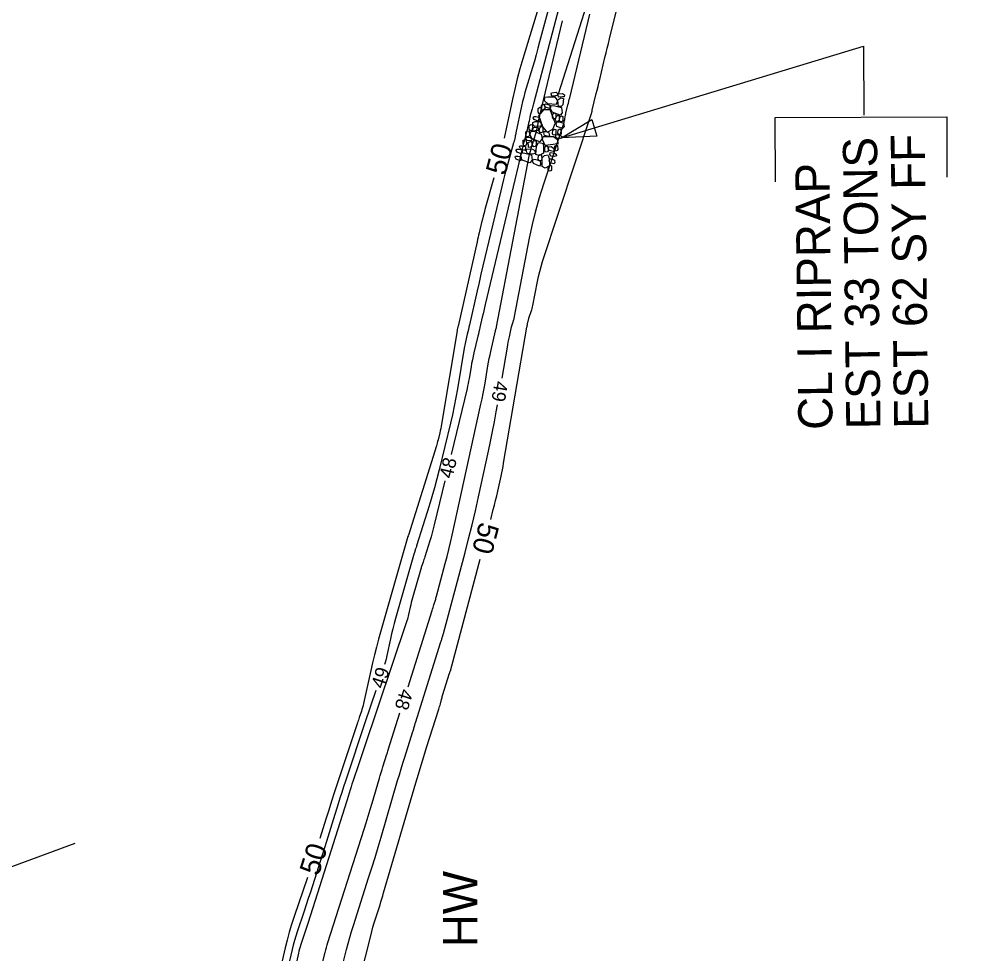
# Model space of a CAD drawing. Extents: x 2384780 to 2405861, y 547869 to 573706.
# Drawn here: x 2394248.4 to 2394388.3, y 554338.4 to 554475 of the extents above; entities that cross this region are included whole.
import ezdxf

# ---------------------------------------------------------------- set-up
doc = ezdxf.new("R2010")
doc.units = 0
for name, color, linetype in [('Breaklines', 7, 'Continuous'), ('Old_Level_5', 7, 'Continuous'), ('Old_Level_60', 7, 'Continuous'), ('Old_Level_61', 7, 'Continuous')]:
    doc.layers.add(name, color=color, linetype=linetype)

# ---------------------------------------------------------------- blocks, each defined once
blk = doc.blocks.new('RIPRAP')
at = {"layer": 'Breaklines'}
for points in [[(-0.002, -0.00625), (-0.00625, -0.00775), (-0.016, -0.0125), (-0.02, -0.00675), (-0.02, -0.003), (-0.008, 0.00275), (-0.002, -0.00025), (-0.002, -0.00625)], [(0.01825, -0.00325), (0.01375, -0.005), (0.00325, -0.00975), (0.00025, -0.00375), (0, 0), (0.01125, 0.005), (0.018, 0.00275), (0.01825, -0.00325)], [(-0.0345, -0.0215), (-0.0265, -0.01775), (-0.007, -0.01125), (0.00375, -0.02075), (0.003, -0.0315), (-0.02075, -0.03775), (-0.03225, -0.032), (-0.0345, -0.024)], [(0.012, -0.0355), (0.00825, -0.0295), (0.0035, -0.01775), (0.01025, -0.00925), (0.01825, -0.009), (0.0225, -0.027), (0.01875, -0.033), (0.012, -0.0355)], [(-0.03675, -0.07275), (-0.04075, -0.06825), (-0.04325, -0.0585), (-0.0395, -0.054), (-0.035, -0.054), (-0.031, -0.0665), (-0.033, -0.0705), (-0.03675, -0.07275)], [(-0.0305, -0.05975), (-0.035, -0.05625), (-0.0375, -0.0465), (-0.033, -0.042), (-0.02925, -0.042), (-0.02475, -0.05375), (-0.02675, -0.05825), (-0.0305, -0.05975)], [(-0.00025, -0.11525), (-0.0145, -0.10575), (-0.0355, -0.078), (-0.0255, -0.056), (-0.00975, -0.051), (0.01725, -0.08475), (0.01525, -0.10425), (0.002, -0.11775)], [(-0.0275, -0.0395), (-0.023, -0.03925), (-0.014, -0.039), (-0.0115, -0.045), (-0.0115, -0.04875), (-0.0235, -0.049), (-0.0295, -0.04475), (-0.0275, -0.0395)], [(-0.0095, -0.039), (0.00025, -0.0365), (0.0205, -0.036), (0.02775, -0.0495), (0.024, -0.05775), (-0.00075, -0.05675), (-0.009, -0.0485), (-0.0095, -0.039)], [(-0.0485, -0.08525), (-0.0425, -0.0835), (-0.03275, -0.0825), (-0.0305, -0.08925), (-0.03175, -0.0945), (-0.0445, -0.09325), (-0.049, -0.089), (-0.0485, -0.08525)], [(0.009, -0.07425), (0.0045, -0.07075), (0.00225, -0.061), (0.00625, -0.05625), (0.01, -0.057), (0.01425, -0.06825), (0.01275, -0.072), (0.009, -0.07425)], [(0.01975, -0.07925), (0.01525, -0.07475), (0.01375, -0.06525), (0.01725, -0.0605), (0.02175, -0.0605), (0.02575, -0.07325), (0.0235, -0.077), (0.01975, -0.07925)], [(0.02025, -0.07975), (0.02825, -0.07725), (0.04025, -0.077), (0.045, -0.08725), (0.042, -0.0935), (0.02475, -0.092), (0.02025, -0.0855), (0.02025, -0.07975)], [(0.03125, -0.0765), (0.0265, -0.073), (0.02425, -0.06325), (0.0285, -0.0585), (0.03225, -0.05925), (0.03625, -0.0705), (0.035, -0.07425), (0.03125, -0.0765)], [(-0.046, -0.12775), (-0.0505, -0.12425), (-0.053, -0.1145), (-0.0485, -0.11), (-0.04475, -0.11), (-0.04, -0.12175), (-0.04225, -0.12625), (-0.046, -0.12775)], [(-0.046, -0.1025), (-0.04025, -0.098), (-0.02675, -0.09375), (-0.02, -0.09975), (-0.02, -0.10575), (-0.03625, -0.11225), (-0.044, -0.1085), (-0.046, -0.1025)], [(-0.023, -0.1195), (-0.02725, -0.12175), (-0.037, -0.126), (-0.041, -0.1195), (-0.041, -0.11625), (-0.029, -0.1115), (-0.02525, -0.1135), (-0.023, -0.1195)], [(-0.01575, -0.1245), (-0.02025, -0.12125), (-0.022, -0.11125), (-0.0185, -0.10675), (-0.014, -0.10675), (-0.00975, -0.1185), (-0.012, -0.123), (-0.01575, -0.1245)], [(0.0225, -0.12), (0.0185, -0.11625), (0.01675, -0.10675), (0.0205, -0.102), (0.025, -0.102), (0.0285, -0.114), (0.02625, -0.11775), (0.0225, -0.12)], [(0.03775, -0.114), (0.03325, -0.11025), (0.031, -0.1005), (0.035, -0.096), (0.03875, -0.09675), (0.043, -0.10775), (0.0415, -0.1115), (0.03775, -0.114)], [(-0.04975, -0.14825), (-0.05425, -0.14475), (-0.05675, -0.135), (-0.05225, -0.1305), (-0.0485, -0.1305), (-0.04375, -0.14225), (-0.046, -0.14675), (-0.04975, -0.14825)], [(-0.04275, -0.12825), (-0.03225, -0.126), (-0.012, -0.1275), (-0.00575, -0.1395), (-0.009, -0.15), (-0.033, -0.1485), (-0.04375, -0.13875), (-0.04275, -0.12825)], [(-0.00575, -0.118), (0.00025, -0.1155), (0.0085, -0.1175), (0.0125, -0.12425), (0.01025, -0.128), (-0.00175, -0.12825), (-0.00575, -0.12175), (-0.00575, -0.118)], [(0.04, -0.14075), (0.03075, -0.14625), (0.009, -0.15575), (-0.004, -0.14175), (-0.00425, -0.132), (0.024, -0.123), (0.03825, -0.1285), (0.0425, -0.1405)], [(0.048, -0.1195), (0.04425, -0.12325), (0.036, -0.12575), (0.03, -0.122), (0.02975, -0.1155), (0.04175, -0.11375), (0.04775, -0.11575), (0.048, -0.1195)], [(-0.04975, -0.17575), (-0.05375, -0.1705), (-0.05675, -0.16075), (-0.05225, -0.157), (-0.04875, -0.157), (-0.04375, -0.169), (-0.046, -0.1735), (-0.04975, -0.17575)], [(-0.032, -0.15425), (-0.03625, -0.15575), (-0.046, -0.158), (-0.0505, -0.15375), (-0.05075, -0.15075), (-0.041, -0.146), (-0.035, -0.14825), (-0.03275, -0.152)], [(-0.0355, -0.17625), (-0.037, -0.1725), (-0.04125, -0.16275), (-0.03525, -0.158), (-0.0315, -0.158), (-0.02675, -0.17075), (-0.031, -0.174), (-0.0355, -0.17625)], [(-0.0215, -0.16975), (-0.02625, -0.1655), (-0.0285, -0.15575), (-0.024, -0.15125), (-0.02025, -0.15175), (-0.01625, -0.163), (-0.01775, -0.1675), (-0.0215, -0.16975)], [(0.00075, -0.15075), (0.0045, -0.15875), (0.011, -0.179), (0.0015, -0.18875), (-0.009, -0.189), (-0.01475, -0.16525), (-0.012, -0.153), (-0.0015, -0.1515)], [(0.01625, -0.174), (0.0125, -0.17075), (0.009, -0.16), (0.0135, -0.1555), (0.01725, -0.15625), (0.022, -0.168), (0.02075, -0.17175), (0.01625, -0.174)], [(0.0205, -0.15575), (0.0265, -0.15325), (0.03475, -0.15525), (0.03875, -0.162), (0.0365, -0.16575), (0.0245, -0.166), (0.0205, -0.1595), (0.0205, -0.15575)], [(0.043, -0.162), (0.03825, -0.1585), (0.036, -0.14875), (0.04, -0.144), (0.04375, -0.14475), (0.048, -0.15575), (0.04675, -0.1595), (0.043, -0.162)], [(-0.06725, -0.1915), (-0.06125, -0.18975), (-0.0515, -0.18875), (-0.04925, -0.1955), (-0.0505, -0.20075), (-0.06325, -0.1995), (-0.06775, -0.19525), (-0.06725, -0.1915)], [(-0.061, -0.17925), (-0.055, -0.17725), (-0.04525, -0.17625), (-0.043, -0.183), (-0.04425, -0.18825), (-0.057, -0.187), (-0.0615, -0.18275), (-0.061, -0.17925)], [(-0.05075, -0.19675), (-0.0405, -0.195), (-0.021, -0.194), (-0.01375, -0.208), (-0.018, -0.21775), (-0.042, -0.21675), (-0.0505, -0.20725), (-0.05075, -0.19675)], [(-0.012, -0.187), (-0.01875, -0.19075), (-0.033, -0.1935), (-0.039, -0.1875), (-0.039, -0.1815), (-0.02275, -0.17675), (-0.01525, -0.17875), (-0.012, -0.187)], [(0.00625, -0.2035), (0.00175, -0.19975), (-0.001, -0.19), (0.0035, -0.1855), (0.00725, -0.1855), (0.012, -0.1975), (0.01, -0.202), (0.00625, -0.2035)], [(0.026, -0.18075), (0.03225, -0.18875), (0.03875, -0.20825), (0.02925, -0.219), (0.01875, -0.21675), (0.012, -0.193), (0.01575, -0.184), (0.026, -0.17925)], [(0.04925, -0.17425), (0.044, -0.17875), (0.03525, -0.1805), (0.02975, -0.177), (0.0295, -0.171), (0.0415, -0.16925), (0.0475, -0.1705), (0.04925, -0.17425)], [(0.0335, -0.189), (0.0395, -0.18675), (0.04775, -0.18875), (0.0515, -0.1955), (0.04925, -0.19925), (0.03725, -0.1995), (0.0335, -0.19275), (0.0335, -0.189)], [(-0.064, -0.2115), (-0.058, -0.20975), (-0.04825, -0.20875), (-0.046, -0.2155), (-0.04725, -0.22075), (-0.06, -0.2195), (-0.0645, -0.21525), (-0.064, -0.2115)], [(-0.0115, -0.204), (-0.00425, -0.2025), (0.0085, -0.20225), (0.01275, -0.21275), (0.01125, -0.2185), (-0.0075, -0.21675), (-0.01225, -0.21075), (-0.0115, -0.204)], [(0.04325, -0.22375), (0.0385, -0.22025), (0.03625, -0.2105), (0.0405, -0.20575), (0.04425, -0.2065), (0.0485, -0.2175), (0.047, -0.22125), (0.04325, -0.22375)]]:
    blk.add_lwpolyline(points, dxfattribs=at)

msp = doc.modelspace()

# ---------------------------------------------------------------- linework, layer by layer
at = {"layer": 'Breaklines'}
for p, q in [((2394327.2365, 554464.119), (2394388.26125, 554655.5595)), ((2394371.849, 554471.0595), (2394371.8895, 554461.00775))]:
    msp.add_line(p, q, dxfattribs=at)
msp.add_lwpolyline([(2394358.95625, 554451.231), (2394358.918, 554460.66625), (2394383.99725, 554460.76825), (2394384.03275, 554451.92375)], dxfattribs=at)
at = {"layer": 'Old_Level_5'}
for p, q in [((2394327.7085, 554457.69725), (2394371.849, 554471.0595)), ((2393753.50125, 554168.59175), (2394256.57275, 554354.59875))]:
    msp.add_line(p, q, dxfattribs=at)
msp.add_lwpolyline([(2394332.85625, 554457.9495), (2394327.7085, 554457.69725), (2394332.13175, 554460.34225)], close=True, dxfattribs=at)
at = {"layer": 'Old_Level_60'}
for points in [[(2394330.475, 554488.702), (2394323.615, 554462.675), (2394323.56275, 554462.4805), (2394323.50875, 554462.28625), (2394323.45325, 554462.0925), (2394323.39575, 554461.8995), (2394323.20575, 554461.26925), (2394323.1665, 554461.13375), (2394323.13025, 554460.9975), (2394323.09675, 554460.86075), (2394323.06625, 554460.723), (2394322.937, 554460.1095), (2394322.909, 554459.97825), (2394322.88, 554459.847), (2394322.8505, 554459.716), (2394322.82, 554459.58525), (2394322.568, 554458.5135), (2394322.523, 554458.32675), (2394322.476, 554458.1405), (2394322.42725, 554457.95475), (2394322.37625, 554457.7695), (2394322.20725, 554457.1655), (2394322.1715, 554457.03575), (2394322.13725, 554456.90575), (2394322.10425, 554456.7755), (2394322.0725, 554456.64475), (2394316.53825, 554433.3265), (2394316.42925, 554432.86525), (2394316.322, 554432.4035), (2394316.21575, 554431.9415), (2394316.111, 554431.47925), (2394315.771, 554429.96875), (2394315.6975, 554429.64525), (2394315.6225, 554429.322), (2394315.54625, 554428.999), (2394315.46875, 554428.6765), (2394314.8845, 554426.27125), (2394314.764, 554425.755), (2394314.65325, 554425.23675), (2394314.55175, 554424.7165), (2394314.46, 554424.19425), (2394314.17475, 554422.48025), (2394314.1105, 554422.11375), (2394314.0395, 554421.7485), (2394313.96225, 554421.3845), (2394313.87825, 554421.02175), (2394311.56525, 554411.41125)], [(2394326.0565, 554477.62525), (2394324.49475, 554471.70075), (2394324.244, 554470.766), (2394323.98525, 554469.83375), (2394323.718, 554468.90375), (2394323.44275, 554467.976), (2394322.53025, 554464.9495), (2394322.34175, 554464.299), (2394322.16725, 554463.64525), (2394322.0065, 554462.98775), (2394321.86, 554462.3265), (2394321.0345, 554458.40875), (2394321.0035, 554458.26375), (2394320.9715, 554458.11875), (2394320.93875, 554457.974), (2394320.90525, 554457.82925), (2394320.79425, 554457.35725), (2394320.77, 554457.25625), (2394320.7445, 554457.15575), (2394320.718, 554457.05525), (2394320.69075, 554456.955), (2394319.6375, 554453.194), (2394319.416, 554452.387), (2394319.2025, 554451.578), (2394318.997, 554450.767), (2394318.79975, 554449.95375), (2394316.4845, 554440.199), (2394316.1985, 554438.9855), (2394315.91575, 554437.771), (2394315.63675, 554436.55575), (2394315.361, 554435.33975), (2394314.23675, 554430.3445), (2394314.15925, 554430.00375), (2394314.0805, 554429.6635), (2394314, 554429.32325), (2394313.91825, 554428.9835), (2394313.64875, 554427.8745), (2394313.59325, 554427.63625), (2394313.54225, 554427.39725), (2394313.4955, 554427.15725), (2394313.453, 554426.9165), (2394312.46825, 554420.997), (2394312.246, 554419.73075), (2394312.00125, 554418.46925), (2394311.734, 554417.21225), (2394311.44425, 554415.95975), (2394309.80525, 554409.1495), (2394309.4745, 554407.825), (2394309.1215, 554406.507), (2394308.74625, 554405.195), (2394308.3485, 554403.88925), (2394306.5075, 554398.023), (2394306.47375, 554397.9165), (2394306.43925, 554397.8105), (2394306.40425, 554397.7045), (2394306.36875, 554397.59875), (2394306.25125, 554397.25375), (2394306.2265, 554397.17975), (2394306.20275, 554397.10525), (2394306.18, 554397.0305), (2394306.158, 554396.9555), (2394303.43425, 554387.40675), (2394303.231, 554386.6725), (2394303.039, 554385.93525), (2394302.85875, 554385.195), (2394302.68975, 554384.452), (2394302.1565, 554382.02), (2394302.03525, 554381.50075), (2394301.9, 554380.9855), (2394301.80975, 554380.6765)], [(2394319.002, 554422.5765), (2394319.77225, 554427.06475), (2394319.84025, 554427.44675), (2394319.91275, 554427.828), (2394319.99, 554428.20825), (2394320.07175, 554428.5875), (2394320.39575, 554430.04825), (2394320.43175, 554430.2015), (2394320.4715, 554430.3535), (2394320.515, 554430.50475), (2394320.5625, 554430.65475), (2394320.72325, 554431.1435), (2394320.75625, 554431.2485), (2394320.7855, 554431.35475), (2394320.8115, 554431.4615), (2394320.834, 554431.5695), (2394323.0285, 554442.9975), (2394323.4485, 554445.009), (2394323.93275, 554447.0035), (2394324.4815, 554448.9815), (2394325.0945, 554450.94275), (2394328.00825, 554459.764), (2394328.05375, 554459.91075), (2394328.094, 554460.059), (2394328.12875, 554460.2085), (2394328.15825, 554460.3595), (2394328.2455, 554460.85475), (2394328.265, 554460.9605), (2394328.2865, 554461.06625), (2394328.30975, 554461.17125), (2394328.33475, 554461.276), (2394328.63725, 554462.4955), (2394328.702, 554462.75675), (2394328.766, 554463.01825), (2394328.8295, 554463.28), (2394328.8925, 554463.54175), (2394331.8225, 554475.7775)], [(2394305.26575, 554377.45075), (2394308.783, 554388.6025), (2394308.8475, 554388.80725), (2394308.912, 554389.012), (2394308.97675, 554389.2165), (2394309.04125, 554389.42125), (2394309.25225, 554390.09), (2394309.2965, 554390.2335), (2394309.33925, 554390.3775), (2394309.38025, 554390.522), (2394309.41975, 554390.667), (2394310.69575, 554395.4605), (2394310.96325, 554396.489), (2394311.21975, 554397.52025), (2394311.46475, 554398.55425), (2394311.6985, 554399.591), (2394315.91125, 554418.7655), (2394316.074, 554419.52775), (2394316.228, 554420.2915), (2394316.373, 554421.057), (2394316.50925, 554421.82425), (2394316.94, 554424.3335), (2394317.0355, 554424.8705), (2394317.1375, 554425.4065), (2394317.246, 554425.941), (2394317.36075, 554426.47425), (2394318.025, 554429.468), (2394318.0385, 554429.52625), (2394318.05375, 554429.584), (2394318.07025, 554429.6415), (2394318.08825, 554429.6985), (2394318.1495, 554429.88425), (2394318.162, 554429.92425), (2394318.173, 554429.9645), (2394318.183, 554430.00525), (2394318.1915, 554430.04625), (2394322.98475, 554455.007), (2394323.07775, 554455.452), (2394323.185, 554455.89325), (2394323.30625, 554456.331), (2394323.442, 554456.765), (2394323.9475, 554458.29575), (2394324.02325, 554458.53975), (2394324.09, 554458.786), (2394324.148, 554459.0345), (2394324.19675, 554459.28525), (2394324.382, 554460.337), (2394324.39325, 554460.39875), (2394324.40575, 554460.46025), (2394324.41925, 554460.5215), (2394324.434, 554460.5825), (2394324.48325, 554460.78175), (2394324.494, 554460.82425), (2394324.50425, 554460.867), (2394324.51475, 554460.90975), (2394324.525, 554460.9525), (2394327.837, 554474.78325)], [(2394295.23275, 554334.93075), (2394296.26725, 554339.05625), (2394296.496, 554339.93825), (2394296.73875, 554340.81625), (2394296.99575, 554341.69025), (2394297.267, 554342.56), (2394299.49325, 554349.50425), (2394299.9655, 554350.99375), (2394300.42775, 554352.48625), (2394300.88025, 554353.98175), (2394301.323, 554355.48025), (2394303.729, 554363.723), (2394303.98275, 554364.583), (2394304.242, 554365.44175), (2394304.50625, 554366.2985), (2394304.776, 554367.154), (2394305.9645, 554370.88475), (2394306.0045, 554371.0135), (2394306.043, 554371.14275), (2394306.08, 554371.2725), (2394306.11525, 554371.4025), (2394306.22825, 554371.8285), (2394306.253, 554371.9195), (2394306.27875, 554372.0105), (2394306.3055, 554372.101), (2394306.3335, 554372.191), (2394310.061, 554384.00925), (2394310.09875, 554384.1295), (2394310.13675, 554384.2495), (2394310.1745, 554384.3695), (2394310.21225, 554384.4895), (2394310.336, 554384.88175), (2394310.362, 554384.966), (2394310.38725, 554385.0505), (2394310.41125, 554385.13525), (2394310.4345, 554385.22025), (2394313.583, 554397.0495), (2394314.11025, 554399.07575), (2394314.6155, 554401.1075), (2394315.09825, 554403.1445), (2394315.55875, 554405.187), (2394317.0265, 554411.868), (2394317.33275, 554413.30125), (2394317.62225, 554414.73775), (2394317.89525, 554416.1775), (2394318.1515, 554417.62075), (2394318.3255, 554418.634)], [(2394310.62925, 554407.52225), (2394309.08275, 554401.09675), (2394308.93575, 554400.50775), (2394308.77875, 554399.9215), (2394308.61175, 554399.33775), (2394308.43475, 554398.757), (2394307.708, 554396.44075), (2394307.6465, 554396.247), (2394307.58375, 554396.0535), (2394307.52, 554395.8605), (2394307.455, 554395.66775), (2394307.24125, 554395.03925), (2394307.19625, 554394.90425), (2394307.15275, 554394.76875), (2394307.11125, 554394.6325), (2394307.0715, 554394.496), (2394305.9105, 554390.426), (2394305.81925, 554390.097), (2394305.7335, 554389.76675), (2394305.6525, 554389.43525), (2394305.577, 554389.1025), (2394305.338, 554388.01325), (2394305.28375, 554387.78075), (2394305.22325, 554387.55), (2394305.1565, 554387.321), (2394305.08325, 554387.09375), (2394298.7285, 554368.221), (2394298.534, 554367.6425), (2394298.33975, 554367.0635), (2394298.14625, 554366.48475), (2394297.95325, 554365.9055), (2394297.32325, 554364.01325), (2394297.18925, 554363.6075), (2394297.05725, 554363.20125), (2394296.927, 554362.79425), (2394296.79875, 554362.3865), (2394296.3455, 554360.93375), (2394296.24825, 554360.6225), (2394296.1505, 554360.3115), (2394296.05275, 554360.0005), (2394295.9545, 554359.6895), (2394290.671, 554343.004), (2394290.5275, 554342.5545), (2394290.38175, 554342.10575), (2394290.23425, 554341.6575), (2394290.0845, 554341.21025), (2394289.592, 554339.74975), (2394289.49025, 554339.43575), (2394289.39575, 554339.1195), (2394289.30875, 554338.80125), (2394289.22925, 554338.481), (2394288.92625, 554337.19625)], [(2394300.5485, 554376.88075), (2394298.962, 554372.169), (2394298.56675, 554370.994), (2394298.1725, 554369.8185), (2394297.7795, 554368.6425), (2394297.3875, 554367.46625), (2394296.10825, 554363.6235), (2394295.836, 554362.7995), (2394295.56775, 554361.974), (2394295.3035, 554361.1475), (2394295.043, 554360.3195), (2394294.1225, 554357.36925), (2394293.92475, 554356.73725), (2394293.7265, 554356.10525), (2394293.5275, 554355.4735), (2394293.328, 554354.84225), (2394291.2705, 554348.34475), (2394290.97525, 554347.41925), (2394290.6755, 554346.495), (2394290.3715, 554345.57225), (2394290.063, 554344.65075), (2394289.049, 554341.64325), (2394288.83925, 554340.9965), (2394288.64475, 554340.3455), (2394288.46575, 554339.69), (2394288.302, 554339.03025), (2394287.67775, 554336.385)], [(2394292.69325, 554336.8825), (2394293.12675, 554338.61125), (2394293.2225, 554338.98075), (2394293.32425, 554339.34875), (2394293.432, 554339.715), (2394293.54575, 554340.0795), (2394298.85075, 554356.62675), (2394299.15225, 554357.5775), (2394299.44725, 554358.53025), (2394299.73625, 554359.485), (2394300.01875, 554360.4415), (2394301.07575, 554364.06225), (2394301.20075, 554364.48575), (2394301.32825, 554364.9085), (2394301.4585, 554365.3305), (2394301.59125, 554365.75175), (2394302.17625, 554367.58875), (2394302.19625, 554367.652), (2394302.215, 554367.71575), (2394302.23325, 554367.7795), (2394302.25075, 554367.84375), (2394302.30625, 554368.05325), (2394302.3185, 554368.09825), (2394302.33125, 554368.143), (2394302.34425, 554368.1875), (2394302.358, 554368.232), (2394304.0625, 554373.636)]]:
    msp.add_lwpolyline(points, dxfattribs=at)
at = {"layer": 'Old_Level_61'}
for points in [[(2394317.339, 554401.9025), (2394317.7225, 554403.344), (2394317.8965, 554404.012), (2394318.063, 554404.682), (2394318.22225, 554405.35375), (2394318.374, 554406.02725), (2394318.858, 554408.2305), (2394318.959, 554408.703), (2394319.0545, 554409.17675), (2394319.1445, 554409.6515), (2394319.229, 554410.1275), (2394322.637, 554429.98525), (2394322.6605, 554430.11775), (2394322.68575, 554430.25), (2394322.7125, 554430.38175), (2394322.741, 554430.51325), (2394322.836, 554430.94275), (2394322.85775, 554431.03425), (2394322.8815, 554431.1255), (2394322.9075, 554431.21575), (2394322.936, 554431.3055), (2394323.267, 554432.311), (2394323.3345, 554432.5275), (2394323.395, 554432.7455), (2394323.44825, 554432.9655), (2394323.4945, 554433.1875), (2394324.16475, 554436.6775), (2394324.32025, 554437.4225), (2394324.49975, 554438.161), (2394324.70275, 554438.8935), (2394324.92975, 554439.6195), (2394332.069, 554461.23225), (2394332.0845, 554461.282), (2394332.098, 554461.332), (2394332.10975, 554461.38275), (2394332.11975, 554461.43375), (2394332.14925, 554461.60125), (2394332.15575, 554461.63725), (2394332.163, 554461.673), (2394332.171, 554461.7085), (2394332.1795, 554461.744), (2394332.7745, 554464.1415), (2394332.9015, 554464.6555), (2394333.0275, 554465.1695), (2394333.15225, 554465.684), (2394333.276, 554466.19875), (2394334.04375, 554469.404), (2394334.20875, 554470.09075), (2394334.3755, 554470.777), (2394334.54325, 554471.463), (2394334.71275, 554472.14875), (2394340.077, 554493.77)], [(2394324.25275, 554476.58275), (2394322.0315, 554469.21625), (2394321.6085, 554467.75675), (2394321.21675, 554466.2895), (2394320.85625, 554464.81425), (2394320.52725, 554463.331), (2394319.32875, 554457.6425)], [(2394317.8015, 554451.8425), (2394316.497, 554447.1835), (2394316.36975, 554446.72025), (2394316.24725, 554446.2555), (2394316.12925, 554445.78975), (2394316.016, 554445.323), (2394315.6535, 554443.79575), (2394315.57625, 554443.46825), (2394315.5, 554443.14075), (2394315.42475, 554442.81275), (2394315.3505, 554442.48475), (2394312.5715, 554430.1385), (2394312.55625, 554430.0715), (2394312.54075, 554430.00425), (2394312.52475, 554429.93725), (2394312.50875, 554429.87025), (2394312.4555, 554429.65125), (2394312.4445, 554429.60425), (2394312.4345, 554429.55725), (2394312.42525, 554429.50975), (2394312.417, 554429.46225), (2394310.146, 554415.814), (2394310.09, 554415.49475), (2394310.02825, 554415.17675), (2394309.961, 554414.85975), (2394309.888, 554414.544), (2394309.64025, 554413.5145), (2394309.58525, 554413.29425), (2394309.5265, 554413.07525), (2394309.46425, 554412.85725), (2394309.398, 554412.64025), (2394305.307, 554399.60525), (2394305.301, 554399.58625), (2394305.29475, 554399.56725), (2394305.2885, 554399.5485), (2394305.28225, 554399.52975), (2394305.26125, 554399.46825), (2394305.257, 554399.455), (2394305.25275, 554399.44175), (2394305.24875, 554399.4285), (2394305.24475, 554399.41525), (2394300.95825, 554384.38775), (2394300.6425, 554383.248), (2394300.34475, 554382.1035), (2394300.06475, 554380.95475), (2394299.8025, 554379.80125), (2394298.7445, 554374.976), (2394298.6785, 554374.69325), (2394298.60475, 554374.413), (2394298.5235, 554374.1345), (2394298.43475, 554373.85825), (2394298.132, 554372.9595), (2394298.06725, 554372.76675), (2394298.00275, 554372.574), (2394297.93825, 554372.38125), (2394297.874, 554372.1885), (2394294.94525, 554363.39025), (2394294.509, 554362.0695), (2394294.079, 554360.74675), (2394293.6555, 554359.42175), (2394293.238, 554358.095), (2394292.35625, 554355.2695)], [(2394297.43575, 554331.6375), (2394299.7915, 554341.0325), (2394299.955, 554341.663), (2394300.12875, 554342.29075), (2394300.3125, 554342.91575), (2394300.5065, 554343.53775), (2394301.15625, 554345.565), (2394301.29425, 554345.99975), (2394301.42925, 554346.4355), (2394301.56125, 554346.872), (2394301.6905, 554347.3095), (2394306.38225, 554363.3835), (2394306.765, 554364.68025), (2394307.15575, 554365.97475), (2394307.55425, 554367.2665), (2394307.96075, 554368.55625), (2394309.7525, 554374.18075), (2394309.813, 554374.375), (2394309.871, 554374.56975), (2394309.92675, 554374.76525), (2394309.98, 554374.9615), (2394310.15025, 554375.6035), (2394310.1875, 554375.741), (2394310.22625, 554375.87775), (2394310.26675, 554376.01425), (2394310.30875, 554376.15025), (2394311.33875, 554379.41625), (2394311.35, 554379.45175), (2394311.36125, 554379.487), (2394311.37225, 554379.5225), (2394311.3835, 554379.55775), (2394311.42, 554379.6735), (2394311.42775, 554379.69825), (2394311.435, 554379.72325), (2394311.44225, 554379.74825), (2394311.449, 554379.77325), (2394315.79575, 554396.1045)], [(2394290.5345, 554349.553), (2394288.60875, 554343.84175), (2394288.2415, 554342.7095), (2394287.90125, 554341.56925), (2394287.5875, 554340.42175), (2394287.3005, 554339.26625), (2394286.1075, 554334.21025)]]:
    msp.add_lwpolyline(points, dxfattribs=at)

# ---------------------------------------------------------------- block references
at = {"layer": 'Old_Level_5', "xscale": 50.00000000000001, "yscale": 49.99999999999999, "rotation": -17.68039899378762}
msp.add_blockref('RIPRAP', (2394327.2365, 554464.119), dxfattribs=at)

# ---------------------------------------------------------------- texts
at = {"layer": 'Breaklines'}
for s, p in [('EST 33 TONS ', (2394374.3205, 554415.10425)), ('EST 62 SY FF', (2394381.32, 554415.1885)), ('CL I RIPRAP', (2394367.321, 554415.02025))]:
    msp.add_text(s, height=4.9999995, rotation=90.6887472, dxfattribs=at).set_placement(p)
at = {"layer": 'Old_Level_5'}
msp.add_text('HW', height=5, rotation=90, dxfattribs=at).set_placement((2394315.377, 554339.37875))
at = {"layer": 'Old_Level_60'}
for s, rotation, p in [('49', 260.261825, (2394317.9285, 554422.23325)), ('48', 76.4674806, (2394311.71775, 554407.77075)), ('49', 71.6178278, (2394301.66875, 554377.05625)), ('48', 252.4947083, (2394304.16275, 554377.2785))]:
    msp.add_text(s, height=2, rotation=rotation, dxfattribs=at).set_placement(p)
at = {"layer": 'Old_Level_61'}
for rotation, p in [(75.247125, (2394319.4595, 554452.06525)), (255.0956389, (2394315.72525, 554401.67175)), (72.3230778, (2394292.17475, 554349.69975))]:
    msp.add_text('50', height=3, rotation=rotation, dxfattribs=at).set_placement(p)

doc.saveas('drawing.dxf')
